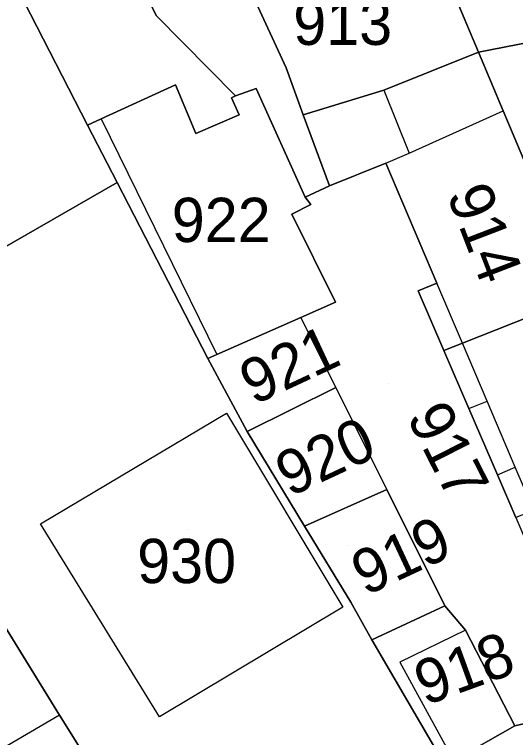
# Model space of a CAD drawing. Extents: x -263943 to -261149, y -1236934 to -1230686.
# Drawn here: x -262646.47 to -262623.86, y -1235291.16 to -1235258.51 of the extents above; entities that cross this region are included whole.
import ezdxf

# ---------------------------------------------------------------- set-up
doc = ezdxf.new("R2010")
doc.units = 0
for name, color, linetype in [('body_kn', 7, 'Continuous'), ('kladpar_druhypozemkov', 7, 'Continuous'), ('kladpar_hranice', 7, 'Continuous'), ('kladpar_parcelnecisla', 7, 'Continuous'), ('kladpar_plochy', 7, 'Continuous'), ('zappar_hrandruhpozemk', 7, 'Continuous')]:
    doc.layers.add(name, color=color, linetype=linetype)

msp = doc.modelspace()

# ---------------------------------------------------------------- linework, layer by layer
at = {"layer": 'body_kn'}
for p, q in [((-262640.07, -1235258.56), (-262640.07, -1235258.56)), ((-262625.53, -1235260.22), (-262625.53, -1235260.22)), ((-262625.53, -1235260.22), (-262625.53, -1235260.22)), ((-262634.21, -1235260.92), (-262634.21, -1235260.92)), ((-262639.21, -1235261.69), (-262639.21, -1235261.69)), ((-262635.57, -1235261.85), (-262635.57, -1235261.85)), ((-262629.8, -1235261.93), (-262629.8, -1235261.93)), ((-262629.8, -1235261.93), (-262629.8, -1235261.93)), ((-262636.5, -1235262.19), (-262636.5, -1235262.19)), ((-262636.67, -1235262.28), (-262636.67, -1235262.28)), ((-262624.42, -1235262.87), (-262624.42, -1235262.87)), ((-262624.42, -1235262.87), (-262624.42, -1235262.87)), ((-262642.55, -1235263.23), (-262642.55, -1235263.23)), ((-262642.55, -1235263.23), (-262642.55, -1235263.23)), ((-262636.33, -1235263.04), (-262636.33, -1235263.04)), ((-262636.33, -1235263.04), (-262636.33, -1235263.04)), ((-262633.44, -1235263.04), (-262633.44, -1235263.04)), ((-262633.44, -1235263.04), (-262633.44, -1235263.04)), ((-262643.17, -1235263.51), (-262643.17, -1235263.51)), ((-262638.28, -1235263.89), (-262638.28, -1235263.89)), ((-262628.67, -1235264.77), (-262628.67, -1235264.77)), ((-262629.71, -1235265.23), (-262629.71, -1235265.23)), ((-262629.71, -1235265.23), (-262629.71, -1235265.23)), ((-262641.84, -1235266.1), (-262641.84, -1235266.1)), ((-262632.25, -1235266.25), (-262632.25, -1235266.25)), ((-262632.25, -1235266.25), (-262632.25, -1235266.25)), ((-262633.35, -1235266.76), (-262633.35, -1235266.76)), ((-262633.1, -1235267.1), (-262633.1, -1235267.1)), ((-262633.95, -1235267.53), (-262633.95, -1235267.53)), ((-262633.95, -1235267.53), (-262633.95, -1235267.53)), ((-262627.41, -1235270.65), (-262627.41, -1235270.65)), ((-262628.26, -1235270.99), (-262628.26, -1235270.99)), ((-262631.99, -1235271.5), (-262631.99, -1235271.5)), ((-262633.55, -1235272.19), (-262633.55, -1235272.19)), ((-262626.26, -1235273.36), (-262626.26, -1235273.36)), ((-262626.26, -1235273.36), (-262626.26, -1235273.36)), ((-262627.1, -1235273.69), (-262627.1, -1235273.69)), ((-262637.34, -1235273.87), (-262637.34, -1235273.87)), ((-262637.75, -1235274.05), (-262637.75, -1235274.05)), ((-262637.75, -1235274.05), (-262637.75, -1235274.05)), ((-262631.97, -1235275.36), (-262631.97, -1235275.36)), ((-262625.15, -1235275.98), (-262625.15, -1235275.98)), ((-262625.97, -1235276.31), (-262625.97, -1235276.31)), ((-262625.97, -1235276.31), (-262625.97, -1235276.31)), ((-262636.9, -1235276.51), (-262636.9, -1235276.51)), ((-262635.97, -1235277.35), (-262635.97, -1235277.35)), ((-262635.97, -1235277.35), (-262635.97, -1235277.35)), ((-262623.88, -1235278.95), (-262623.88, -1235278.95)), ((-262624.68, -1235279.3), (-262624.68, -1235279.3)), ((-262624.68, -1235279.3), (-262624.68, -1235279.3)), ((-262629.67, -1235279.96), (-262629.67, -1235279.96)), ((-262645.29, -1235281.52), (-262645.29, -1235281.52)), ((-262633.38, -1235281.62), (-262633.38, -1235281.62)), ((-262633.38, -1235281.62), (-262633.38, -1235281.62)), ((-262631.29, -1235285.05), (-262631.29, -1235285.05)), ((-262631.29, -1235285.05), (-262631.29, -1235285.05)), ((-262631.65, -1235285.27), (-262631.65, -1235285.27)), ((-262631.65, -1235285.27), (-262631.65, -1235285.27)), ((-262627.05, -1235285.22), (-262627.05, -1235285.22)), ((-262626.12, -1235286.32), (-262626.12, -1235286.32)), ((-262626.12, -1235286.32), (-262626.12, -1235286.32)), ((-262630.35, -1235286.75), (-262630.35, -1235286.75)), ((-262629.08, -1235287.76), (-262629.08, -1235287.76)), ((-262644.43, -1235290.15), (-262644.43, -1235290.15)), ((-262644.43, -1235290.15), (-262644.43, -1235290.15)), ((-262639.93, -1235290.23), (-262639.93, -1235290.23)), ((-262623.9, -1235290.63), (-262623.9, -1235290.63))]:
    msp.add_line(p, q, dxfattribs=at)
at = {"layer": 'kladpar_druhypozemkov'}
for p, q in [((-262637.2, -1235266.89), (-262637.2, -1235266.89)), ((-262624.13, -1235267.63), (-262624.13, -1235267.63)), ((-262634.96, -1235274.25), (-262634.96, -1235274.25)), ((-262629.6, -1235275.19), (-262629.6, -1235275.19)), ((-262632.93, -1235277.93), (-262632.93, -1235277.93)), ((-262638.6, -1235281.79), (-262638.6, -1235281.79)), ((-262631.4, -1235282.49), (-262631.4, -1235282.49)), ((-262626.6, -1235287.19), (-262626.6, -1235287.19))]:
    msp.add_line(p, q, dxfattribs=at)
at = {"layer": 'kladpar_hranice'}
for points in [[(-262625.53, -1235260.22), (-262627.36, -1235255.88), (-262630.33, -1235248.8), (-262637.3, -1235232.13), (-262635.35, -1235230.6), (-262627.71, -1235241.69), (-262625.92, -1235245.58), (-262620.06, -1235259.15), (-262625.53, -1235260.22)], [(-262633.44, -1235263.04), (-262634.21, -1235260.92), (-262641.87, -1235244.33), (-262645.32, -1235238.63), (-262644.33, -1235237.64), (-262641.44, -1235235.37), (-262631.93, -1235257.19), (-262627.36, -1235255.88), (-262625.53, -1235260.22), (-262629.8, -1235261.93), (-262633.44, -1235263.04)], [(-262632.25, -1235266.25), (-262633.35, -1235266.76), (-262635.57, -1235261.85), (-262636.5, -1235262.19), (-262640.07, -1235258.56), (-262646.1, -1235246.45), (-262647.07, -1235245.02), (-262648.95, -1235242.26), (-262648.4, -1235241.71), (-262645.32, -1235238.63), (-262641.87, -1235244.33), (-262634.21, -1235260.92), (-262633.44, -1235263.04), (-262632.25, -1235266.25)], [(-262636.33, -1235263.04), (-262638.28, -1235263.89), (-262639.21, -1235261.69), (-262642.55, -1235263.23), (-262643.17, -1235263.51), (-262651.19, -1235247.9), (-262652.38, -1235245.7), (-262648.95, -1235242.26), (-262647.07, -1235245.02), (-262646.1, -1235246.45), (-262640.07, -1235258.56), (-262636.5, -1235262.19), (-262636.67, -1235262.28), (-262636.33, -1235263.04)], [(-262653.66, -1235272.9), (-262654.21, -1235272), (-262653.61, -1235271.62), (-262659.14, -1235260.36), (-262658.8, -1235260.1), (-262662.71, -1235254.6), (-262657.12, -1235249.85), (-262652.55, -1235245.85), (-262652.38, -1235245.7), (-262651.19, -1235247.9), (-262643.17, -1235263.51), (-262641.84, -1235266.1), (-262653.66, -1235272.9)], [(-262624.42, -1235262.87), (-262625.53, -1235260.22), (-262620.06, -1235259.15), (-262617.15, -1235265.9), (-262622.32, -1235267.86), (-262624.42, -1235262.87)], [(-262621.41, -1235270.04), (-262620.91, -1235271.23), (-262626.26, -1235273.36), (-262627.1, -1235273.69), (-262628.26, -1235270.99), (-262627.41, -1235270.65), (-262629.71, -1235265.23), (-262632.25, -1235266.25), (-262633.44, -1235263.04), (-262629.8, -1235261.93), (-262625.53, -1235260.22), (-262624.42, -1235262.87), (-262622.32, -1235267.86), (-262621.41, -1235270.04)], [(-262633.95, -1235267.53), (-262631.99, -1235271.5), (-262633.55, -1235272.19), (-262637.34, -1235273.87), (-262637.75, -1235274.05), (-262641.84, -1235266.1), (-262643.17, -1235263.51), (-262642.55, -1235263.23), (-262639.21, -1235261.69), (-262638.28, -1235263.89), (-262636.33, -1235263.04), (-262636.67, -1235262.28), (-262636.5, -1235262.19), (-262635.57, -1235261.85), (-262633.35, -1235266.76), (-262633.1, -1235267.1), (-262633.95, -1235267.53)], [(-262625.97, -1235276.31), (-262624.68, -1235279.3), (-262623.85, -1235281.23), (-262622.54, -1235284.28), (-262621.32, -1235287.1), (-262620.17, -1235289.78), (-262623.9, -1235290.63), (-262626.12, -1235286.32), (-262627.05, -1235285.22), (-262629.67, -1235279.96), (-262631.97, -1235275.36), (-262633.55, -1235272.19), (-262631.99, -1235271.5), (-262633.95, -1235267.53), (-262633.1, -1235267.1), (-262633.35, -1235266.76), (-262632.25, -1235266.25), (-262629.71, -1235265.23), (-262627.41, -1235270.65), (-262628.26, -1235270.99), (-262627.1, -1235273.69), (-262625.97, -1235276.31)], [(-262633.38, -1235281.62), (-262631.29, -1235285.05), (-262630.35, -1235286.75), (-262627.04, -1235292.42), (-262638.98, -1235298.87), (-262639.38, -1235298.24), (-262644.43, -1235290.15), (-262652.77, -1235276.64), (-262651.74, -1235276.02), (-262653.66, -1235272.9), (-262641.84, -1235266.1), (-262637.75, -1235274.05), (-262635.97, -1235277.35), (-262633.38, -1235281.62)], [(-262623.04, -1235280.91), (-262623.85, -1235281.23), (-262624.68, -1235279.3), (-262625.97, -1235276.31), (-262627.1, -1235273.69), (-262626.26, -1235273.36), (-262620.91, -1235271.23), (-262620.22, -1235272.88), (-262617.73, -1235278.8), (-262623.04, -1235280.91)], [(-262643.82, -1235296.93), (-262648.4, -1235293.97), (-262649.08, -1235292.87), (-262650.02, -1235293.46), (-262654.69, -1235286.02), (-262655.97, -1235284.07), (-262654.95, -1235283.39), (-262657.5, -1235279.41), (-262656.99, -1235279.16), (-262659.54, -1235275.35), (-262654.21, -1235272), (-262653.66, -1235272.9), (-262651.74, -1235276.02), (-262652.77, -1235276.64), (-262644.43, -1235290.15), (-262639.38, -1235298.24), (-262638.98, -1235298.87), (-262643.82, -1235296.93)], [(-262637.75, -1235274.05), (-262637.34, -1235273.87), (-262633.55, -1235272.19), (-262631.97, -1235275.36), (-262635.97, -1235277.35), (-262637.75, -1235274.05)], [(-262635.97, -1235277.35), (-262631.97, -1235275.36), (-262629.67, -1235279.96), (-262633.38, -1235281.62), (-262635.97, -1235277.35)], [(-262631.29, -1235285.05), (-262633.38, -1235281.62), (-262629.67, -1235279.96), (-262627.05, -1235285.22), (-262630.35, -1235286.75), (-262631.29, -1235285.05)], [(-262626.65, -1235292.2), (-262627.04, -1235292.42), (-262630.35, -1235286.75), (-262627.05, -1235285.22), (-262626.12, -1235286.32), (-262623.9, -1235290.63), (-262626.65, -1235292.2)], [(-262626.65, -1235292.2), (-262623.9, -1235290.63), (-262620.17, -1235289.78)]]:
    msp.add_lwpolyline(points, dxfattribs=at)
at = {"layer": 'kladpar_plochy'}
for points in [[(-262625.53, -1235260.22), (-262627.36, -1235255.88), (-262630.33, -1235248.8), (-262637.3, -1235232.13), (-262635.35, -1235230.6), (-262627.71, -1235241.69), (-262625.92, -1235245.58), (-262620.06, -1235259.15)], [(-262633.44, -1235263.04), (-262634.21, -1235260.92), (-262641.87, -1235244.33), (-262645.32, -1235238.63), (-262644.33, -1235237.64), (-262641.44, -1235235.37), (-262631.93, -1235257.19), (-262627.36, -1235255.88), (-262625.53, -1235260.22), (-262629.8, -1235261.93)], [(-262632.25, -1235266.25), (-262633.35, -1235266.76), (-262635.57, -1235261.85), (-262636.5, -1235262.19), (-262640.07, -1235258.56), (-262646.1, -1235246.45), (-262647.07, -1235245.02), (-262648.95, -1235242.26), (-262648.4, -1235241.71), (-262645.32, -1235238.63), (-262641.87, -1235244.33), (-262634.21, -1235260.92), (-262633.44, -1235263.04)], [(-262636.33, -1235263.04), (-262638.28, -1235263.89), (-262639.21, -1235261.69), (-262642.55, -1235263.23), (-262643.17, -1235263.51), (-262651.19, -1235247.9), (-262652.38, -1235245.7), (-262648.95, -1235242.26), (-262647.07, -1235245.02), (-262646.1, -1235246.45), (-262640.07, -1235258.56), (-262636.5, -1235262.19), (-262636.67, -1235262.28)], [(-262653.66, -1235272.9), (-262654.21, -1235272), (-262653.61, -1235271.62), (-262659.14, -1235260.36), (-262658.8, -1235260.1), (-262662.71, -1235254.6), (-262657.12, -1235249.85), (-262652.55, -1235245.85), (-262652.38, -1235245.7), (-262651.19, -1235247.9), (-262643.17, -1235263.51), (-262641.84, -1235266.1)], [(-262624.42, -1235262.87), (-262625.53, -1235260.22), (-262620.06, -1235259.15), (-262617.15, -1235265.9), (-262622.32, -1235267.86)], [(-262621.41, -1235270.04), (-262620.91, -1235271.23), (-262626.26, -1235273.36), (-262627.1, -1235273.69), (-262628.26, -1235270.99), (-262627.41, -1235270.65), (-262629.71, -1235265.23), (-262632.25, -1235266.25), (-262633.44, -1235263.04), (-262629.8, -1235261.93), (-262625.53, -1235260.22), (-262624.42, -1235262.87), (-262622.32, -1235267.86)], [(-262633.95, -1235267.53), (-262631.99, -1235271.5), (-262633.55, -1235272.19), (-262637.34, -1235273.87), (-262637.75, -1235274.05), (-262641.84, -1235266.1), (-262643.17, -1235263.51), (-262642.55, -1235263.23), (-262639.21, -1235261.69), (-262638.28, -1235263.89), (-262636.33, -1235263.04), (-262636.67, -1235262.28), (-262636.5, -1235262.19), (-262635.57, -1235261.85), (-262633.35, -1235266.76), (-262633.1, -1235267.1)], [(-262625.97, -1235276.31), (-262624.68, -1235279.3), (-262623.85, -1235281.23), (-262622.54, -1235284.28), (-262621.32, -1235287.1), (-262620.17, -1235289.78), (-262623.9, -1235290.63), (-262626.12, -1235286.32), (-262627.05, -1235285.22), (-262629.67, -1235279.96), (-262631.97, -1235275.36), (-262633.55, -1235272.19), (-262631.99, -1235271.5), (-262633.95, -1235267.53), (-262633.1, -1235267.1), (-262633.35, -1235266.76), (-262632.25, -1235266.25), (-262629.71, -1235265.23), (-262627.41, -1235270.65), (-262628.26, -1235270.99), (-262627.1, -1235273.69)], [(-262633.38, -1235281.62), (-262631.29, -1235285.05), (-262630.35, -1235286.75), (-262627.04, -1235292.42), (-262638.98, -1235298.87), (-262639.38, -1235298.24), (-262644.43, -1235290.15), (-262652.77, -1235276.64), (-262651.74, -1235276.02), (-262653.66, -1235272.9), (-262641.84, -1235266.1), (-262637.75, -1235274.05), (-262635.97, -1235277.35)], [(-262623.04, -1235280.91), (-262623.85, -1235281.23), (-262624.68, -1235279.3), (-262625.97, -1235276.31), (-262627.1, -1235273.69), (-262626.26, -1235273.36), (-262620.91, -1235271.23), (-262620.22, -1235272.88), (-262617.73, -1235278.8)], [(-262643.82, -1235296.93), (-262648.4, -1235293.97), (-262649.08, -1235292.87), (-262650.02, -1235293.46), (-262654.69, -1235286.02), (-262655.97, -1235284.07), (-262654.95, -1235283.39), (-262657.5, -1235279.41), (-262656.99, -1235279.16), (-262659.54, -1235275.35), (-262654.21, -1235272), (-262653.66, -1235272.9), (-262651.74, -1235276.02), (-262652.77, -1235276.64), (-262644.43, -1235290.15), (-262639.38, -1235298.24), (-262638.98, -1235298.87)], [(-262637.75, -1235274.05), (-262637.34, -1235273.87), (-262633.55, -1235272.19), (-262631.97, -1235275.36), (-262635.97, -1235277.35)], [(-262635.97, -1235277.35), (-262631.97, -1235275.36), (-262629.67, -1235279.96), (-262633.38, -1235281.62)], [(-262620.17, -1235289.78), (-262619.41, -1235289.44), (-262614.67, -1235286.47), (-262609.16, -1235282.4), (-262606.71, -1235278.33), (-262601.03, -1235279.93), (-262597.3, -1235279.67), (-262592.97, -1235279.33), (-262592.46, -1235279.33), (-262593.39, -1235283.73), (-262598.56, -1235283.15), (-262605.85, -1235283.75), (-262610, -1235286.29), (-262611.78, -1235287.48), (-262621.86, -1235295.12), (-262627.7, -1235300.97), (-262636.59, -1235307.08), (-262638.88, -1235309.03), (-262641.6, -1235305.14), (-262643.72, -1235302.35), (-262638.98, -1235298.87), (-262627.04, -1235292.42), (-262626.65, -1235292.2), (-262623.9, -1235290.63)], [(-262631.29, -1235285.05), (-262633.38, -1235281.62), (-262629.67, -1235279.96), (-262627.05, -1235285.22), (-262630.35, -1235286.75)], [(-262626.65, -1235292.2), (-262627.04, -1235292.42), (-262630.35, -1235286.75), (-262627.05, -1235285.22), (-262626.12, -1235286.32), (-262623.9, -1235290.63)]]:
    msp.add_lwpolyline(points, close=True, dxfattribs=at)
at = {"layer": 'zappar_hrandruhpozemk'}
for p, q in [((-262629.8, -1235261.93), (-262628.67, -1235264.77)), ((-262642.55, -1235263.23), (-262637.34, -1235273.87)), ((-262626.26, -1235273.36), (-262627.41, -1235270.65)), ((-262625.97, -1235276.31), (-262625.15, -1235275.98)), ((-262624.68, -1235279.3), (-262623.88, -1235278.95)), ((-262631.65, -1235285.27), (-262639.93, -1235290.23)), ((-262626.12, -1235286.32), (-262629.08, -1235287.76)), ((-262629.08, -1235287.76), (-262626.65, -1235292.2)), ((-262644.43, -1235290.15), (-262648.65, -1235292.62))]:
    msp.add_line(p, q, dxfattribs=at)
for points in [[(-262629.71, -1235265.23), (-262628.67, -1235264.77), (-262624.42, -1235262.87)], [(-262623.04, -1235280.91), (-262623.88, -1235278.95), (-262625.15, -1235275.98), (-262626.26, -1235273.36)], [(-262639.93, -1235290.23), (-262645.29, -1235281.52), (-262636.9, -1235276.51), (-262631.65, -1235285.27)]]:
    msp.add_lwpolyline(points, dxfattribs=at)

# ---------------------------------------------------------------- texts
at = {"layer": 'kladpar_parcelnecisla'}
for s, p in [('913', (-262633.892, -1235259.89)), ('922', (-262639.372, -1235268.79)), ('930', (-262640.933, -1235284.19))]:
    msp.add_text(s, height=2, dxfattribs=at).set_placement(p)
for s, rotation, p in [('914', 291, (-262626.981, -1235266.634)), ('921', 25, (-262635.678, -1235276.171)), ('917', 297, (-262628.797, -1235276.683)), ('920', 25, (-262634.058, -1235280.318)), ('919', 25, (-262630.64, -1235284.785)), ('918', 20, (-262627.946, -1235289.734))]:
    msp.add_text(s, height=2, rotation=rotation, dxfattribs=at).set_placement(p)

doc.saveas('drawing.dxf')
